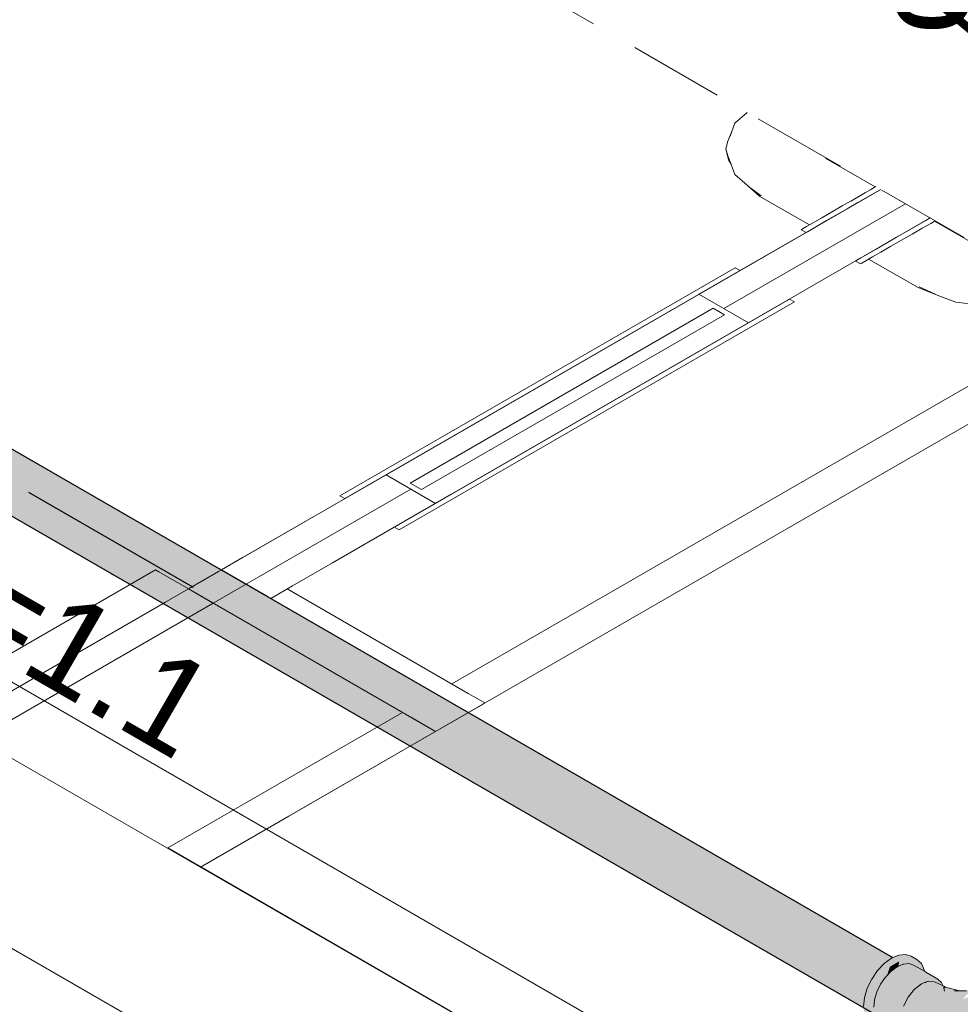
# Model space of a CAD drawing. Header units: millimetres. Extents: x 2 to 902, y -447 to 199.
# Tile 412 of 656: x 109.28 to 111.26, y 59.96 to 62.03. Entities that reach past the tile are written whole.
import ezdxf

# ---------------------------------------------------------------- set-up
doc = ezdxf.new("R2010")
doc.units = ezdxf.units.MM
doc.header["$MEASUREMENT"] = 0
doc.linetypes.add('JIS_02_2.0', pattern=[0.3, 0.2, -0.1])
doc.linetypes.add('NULL', pattern=[0])
for name, color, linetype, lineweight in [('AF-Condutos', 4, 'Continuous', 25), ('AF-Conexões', 9, 'Continuous', 18), ('AF-Sentido conduto', 9, 'Continuous', 30), ('AF-Textos conduto', 7, 'Continuous', 9), ('DI-Área do detalhe', 7, 'JIS_02_2.0', 9), ('IFC-Laje-Contorno', 134, 'Continuous', 5), ('IFC-Parede padrão-Contorno', 44, 'Continuous', 5), ('IFC-Porta-Contorno', 142, 'Continuous', 5), ('IFC-Viga-Contorno', 66, 'Continuous', 5)]:
    doc.layers.add(name, color=color, linetype=linetype, lineweight=lineweight)
doc.styles.add('Arial', font='arial.ttf')

msp = doc.modelspace()

# ---------------------------------------------------------------- hatches: boundary and pattern name
at = {"layer": 'AF-Condutos', "linetype": 'Continuous'}
for points in [[(107.685, 62.0301), (107.7438, 61.9958), (107.7438, 61.9961), (107.7445, 62.0025), (107.7438, 61.9961), (107.7438, 61.9958), (107.7441, 61.996), (107.7438, 61.9958), (107.7441, 61.9957), (107.7438, 61.9949), (107.7441, 61.9957), (107.7438, 61.9958), (107.7437, 61.9949), (107.7436, 61.9941), (107.7437, 61.9949), (107.7438, 61.9958), (107.6671, 62.0219), (107.7394, 61.9802), (107.6671, 62.0219), (107.65, 62.0056), (107.6366, 61.984), (107.7186, 61.936), (111.0776, 59.9973), (107.7189, 61.9365), (107.7201, 61.9357), (107.7243, 61.9444), (107.7201, 61.9357), (111.0776, 59.9973), (107.7329, 61.957), (107.7309, 61.9582), (111.091, 60.0189), (107.7312, 61.9587), (107.7392, 61.9793), (107.7393, 61.9797), (107.7392, 61.9793), (107.7312, 61.9587), (107.7328, 61.9578), (107.7361, 61.969), (107.7328, 61.9578), (107.7393, 61.954), (111.091, 60.0189), (107.7419, 61.9782), (107.7408, 61.9788), (107.741, 61.9792), (107.7419, 61.9787), (107.7423, 61.9818), (107.7426, 61.9852), (107.7423, 61.9818), (107.7419, 61.9787), (107.741, 61.9792), (107.7408, 61.9788), (107.7419, 61.9782), (111.1081, 60.0352), (107.7479, 61.9935), (111.126, 60.0434), (107.748, 61.9937), (111.126, 60.0434), (107.7508, 61.9996), (107.746, 62.0024), (107.7459, 62.0019), (107.746, 62.0024), (107.7445, 62.003)], [(111.1147, 60.0576), (107.7006, 62.0287), (111.1077, 60.054), (111.1091, 60.0536), (111.1127, 60.0561), (111.1153, 60.0572)], [(107.6293, 61.94), (107.6917, 61.9037), (107.6921, 61.9037), (107.6917, 61.9037), (107.6919, 61.9036), (107.6952, 61.9017), (107.6981, 61.9), (107.6983, 61.9001), (107.6952, 61.9019), (107.7009, 61.9101), (107.6952, 61.9019), (107.6983, 61.9001), (107.6981, 61.9), (111.0703, 59.9533), (107.7185, 61.9087), (107.7076, 61.915), (107.7011, 61.9104), (107.7076, 61.915), (107.7049, 61.9159), (107.6918, 61.9038), (107.7049, 61.9159), (107.7076, 61.915), (107.7185, 61.9087), (111.0703, 59.9741), (107.719, 61.9089), (111.0703, 59.9741), (107.7455, 61.9202), (107.7284, 61.9302), (107.708, 61.9153), (107.7053, 61.9165), (107.7052, 61.9164), (107.7037, 61.9163), (107.7052, 61.9164), (107.7053, 61.9165), (107.7043, 61.917), (107.7053, 61.9165), (107.7054, 61.9168), (107.7053, 61.9165), (107.708, 61.9153), (107.7284, 61.9302), (107.721, 61.9346), (107.7195, 61.933), (107.7065, 61.9183), (107.7046, 61.9173), (107.7065, 61.9183), (107.7089, 61.9218), (107.7065, 61.9183), (107.7195, 61.933), (107.717, 61.9337), (107.7195, 61.933), (107.721, 61.9346), (107.7186, 61.936), (107.7182, 61.9354), (107.7186, 61.936), (107.6366, 61.984), (107.6293, 61.9607)], [(111.0928, 60.0441), (107.7408, 61.9788), (111.0792, 60.0258), (111.08, 60.0254), (111.0807, 60.0263), (111.0832, 60.03), (111.0952, 60.0427)], [(111.1065, 60.0547), (107.7479, 61.9935), (111.0947, 60.0431), (111.0953, 60.0427), (111.0956, 60.0431), (111.0974, 60.045), (111.1088, 60.0533)], [(111.0656, 60.0043), (111.0669, 60.0036), (111.071, 60.0122), (111.08, 60.0253), (111.0779, 60.0265), (107.7309, 61.9582)], [(111.0566, 59.9821), (111.0582, 59.9811), (111.0617, 59.9927), (111.0669, 60.0035), (111.0652, 60.0045), (107.7186, 61.936)], [(107.6917, 61.9037), (107.6366, 61.9252), (107.684, 61.8978), (107.6854, 61.897), (107.6909, 61.9029), (107.6854, 61.897), (107.6878, 61.8957), (107.6901, 61.8943), (107.6923, 61.8976), (107.6901, 61.8943), (111.0776, 59.9385), (107.6981, 61.9), (107.6951, 61.9017), (107.6919, 61.9036)], [(111.0529, 59.9634), (111.0546, 59.9624), (111.0558, 59.9729), (111.0582, 59.9811), (111.0567, 59.9819), (107.7076, 61.915)], [(111.0538, 59.9541), (111.0546, 59.9623), (111.0526, 59.9635), (107.6919, 61.9036), (111.0536, 59.9525)], [(111.1077, 60.054), (111.1089, 60.0534), (111.1091, 60.0535)], [(111.1372, 60.0436), (111.1373, 60.0436), (111.1387, 60.0437)]]:
    msp.add_hatch(color=151, dxfattribs=at).paths.add_polyline_path(points)
at = {"layer": 'AF-Conexões', "linetype": 'Continuous'}
for points in [[(111.071, 59.916), (111.0828, 59.9092), (111.0667, 59.9448), (111.0811, 59.9299), (111.0796, 59.9333), (111.0795, 59.9335), (111.0788, 59.935), (111.0708, 59.9425), (111.0655, 59.9473), (111.0661, 59.9452), (111.0655, 59.9473), (111.0675, 59.9661), (111.1092, 60.0382), (111.1287, 60.0495), (111.1397, 60.0558), (111.127, 60.0504), (111.1397, 60.0558), (111.1754, 60.0448), (111.1661, 60.0535), (111.1539, 60.0572), (111.1661, 60.0535), (111.1543, 60.0603), (111.1421, 60.064), (111.1279, 60.0626), (111.125, 60.0516), (111.1244, 60.0493), (111.125, 60.0516), (111.1279, 60.0626), (111.1153, 60.0572), (111.1127, 60.0561), (111.0974, 60.045), (111.095, 60.0232), (111.0828, 60.0054), (111.0734, 59.9859), (111.0828, 60.0054), (111.095, 60.0232), (111.0974, 60.045), (111.0832, 60.03), (111.071, 60.0122), (111.0617, 59.9927), (111.0558, 59.9729), (111.0538, 59.9541), (111.0554, 59.9513), (111.0658, 59.9454), (111.0554, 59.9513), (111.0675, 59.9309), (111.0734, 59.9179), (111.0675, 59.9309), (111.0554, 59.9513), (111.0538, 59.9541), (111.054, 59.9522), (111.0558, 59.9377), (111.0617, 59.9247)], [(111.1387, 60.0437), (111.1831, 60.0171), (111.1835, 60.0169), (111.1831, 60.0171), (111.1372, 60.0436), (111.1244, 60.0381), (111.1117, 60.0288), (111.0998, 60.0163), (111.0896, 60.0014), (111.092, 60.0048), (111.0959, 60.0106), (111.1092, 60.0382), (111.0981, 60.0191), (111.0853, 59.9969), (111.0786, 59.9852), (111.0836, 59.9925), (111.0844, 59.9937), (111.0836, 59.9925), (111.0786, 59.9852), (111.0675, 59.9661), (111.0661, 59.9524), (111.0747, 59.9704), (111.0661, 59.9524), (111.0655, 59.9473), (111.0788, 59.9749), (111.0818, 59.9851), (111.0769, 59.9686), (111.0752, 59.9529), (111.0769, 59.9392), (111.1171, 59.9102), (111.1229, 59.9127), (111.1238, 59.9131), (111.1229, 59.9127), (111.1171, 59.9102), (111.1328, 59.8989), (111.1278, 59.9098), (111.1273, 59.9145), (111.1262, 59.9235), (111.1278, 59.9098), (111.1278, 59.9392), (111.1328, 59.9557), (111.1278, 59.9392), (111.1406, 59.972), (111.1508, 59.9869), (111.1626, 59.9994), (111.1754, 60.0087), (111.1626, 59.9994), (111.1508, 59.9869), (111.1828, 60.0103), (111.1829, 60.0111), (111.1828, 60.0103), (111.1675, 59.9991), (111.1508, 59.9869), (111.1617, 59.992), (111.1508, 59.9869), (111.1448, 59.9782), (111.1406, 59.972), (111.1584, 59.9878), (111.1595, 59.9891), (111.1605, 59.9905), (111.1634, 59.9927), (111.1677, 59.9961), (111.1827, 60.0093), (111.1738, 60.0015), (111.1677, 59.9961), (111.1727, 59.9999), (111.1754, 60.002), (111.1776, 60.0029), (111.1795, 60.0053), (111.1776, 60.0029), (111.1797, 60.0037), (111.1812, 60.0066), (111.1825, 60.0076), (111.1812, 60.0066), (111.1797, 60.0037), (111.182, 60.0045), (111.1824, 60.0071), (111.1831, 60.0081), (111.1824, 60.0071), (111.182, 60.0045), (111.1822, 60.0046), (111.1754, 60.002), (111.1605, 59.9905), (111.1742, 59.9727), (111.1777, 59.9844), (111.1742, 59.9727), (111.1783, 59.9673), (111.1605, 59.9905), (111.1475, 59.9743), (111.1379, 59.9554), (111.1327, 59.9361), (111.1617, 59.9288), (111.1759, 59.9444), (111.1617, 59.9288), (111.1327, 59.9361), (111.1327, 59.9187), (111.1757, 59.8953), (111.2023, 59.8915), (111.1971, 59.9044), (111.185, 59.8992), (111.1642, 59.9084), (111.1825, 59.9003), (111.1894, 59.9053), (111.1825, 59.9003), (111.185, 59.8992), (111.1971, 59.9044), (111.1951, 59.9095), (111.1929, 59.915), (111.2023, 59.8915), (111.1757, 59.8953), (111.1756, 59.8953), (111.1754, 59.8951), (111.1756, 59.8953), (111.1327, 59.9187), (111.1724, 59.8939), (111.1327, 59.9187), (111.1379, 59.9054), (111.1696, 59.8927), (111.1712, 59.8921), (111.1731, 59.8935), (111.1712, 59.8921), (111.1824, 59.8876), (111.1712, 59.8921), (111.1682, 59.8899), (111.1712, 59.8921), (111.1696, 59.8927), (111.1379, 59.9054), (111.1475, 59.8976), (111.1635, 59.8901), (111.1665, 59.8887), (111.175, 59.8846), (111.1671, 59.8891), (111.1645, 59.8905), (111.1671, 59.8891), (111.175, 59.8846), (111.2244, 59.8691), (111.2125, 59.874), (111.2244, 59.8691), (111.2576, 59.8667), (111.2324, 59.8746), (111.2576, 59.8667), (111.2677, 59.8653), (111.2911, 59.8674), (111.267, 59.8745), (111.237, 59.8844), (111.2208, 59.8998), (111.237, 59.8844), (111.267, 59.8745), (111.2911, 59.8674), (111.3241, 59.8761), (111.351, 59.8874), (111.3725, 59.9032), (111.3457, 59.8895), (111.3018, 59.878), (111.3457, 59.8895), (111.3725, 59.9032), (111.3908, 59.9238), (111.3986, 59.93), (111.4118, 59.9486), (111.4299, 59.9875), (111.4369, 60.02), (111.4214, 59.9727), (111.4055, 59.9489), (111.3828, 59.9324), (111.3575, 59.9087), (111.3313, 59.8939), (111.3575, 59.9087), (111.3828, 59.9324), (111.4055, 59.9489), (111.4214, 59.9727), (111.4369, 60.02), (111.4164, 59.9781), (111.3867, 59.9619), (111.3705, 59.9403), (111.3366, 59.9218), (111.3191, 59.9063), (111.2819, 59.8885), (111.251, 59.8954), (111.2819, 59.8885), (111.3191, 59.9063), (111.3366, 59.9218), (111.3705, 59.9403), (111.3867, 59.9619), (111.3677, 59.9634), (111.3517, 59.9407), (111.3322, 59.9412), (111.3077, 59.9202), (111.2924, 59.9038), (111.2636, 59.913), (111.2924, 59.9038), (111.3077, 59.9202), (111.2878, 59.9214), (111.2738, 59.9314), (111.2382, 59.9171), (111.2126, 59.9254), (111.2382, 59.9171), (111.2738, 59.9314), (111.2878, 59.9214), (111.3077, 59.9202), (111.3322, 59.9412), (111.3517, 59.9407), (111.3677, 59.9634), (111.3367, 59.9687), (111.314, 59.9433), (111.3367, 59.9687), (111.3677, 59.9634), (111.3867, 59.9619), (111.4164, 59.9781), (111.4369, 60.02), (111.4413, 60.0384), (111.4424, 60.0511), (111.4412, 60.0502), (111.438, 60.0478), (111.4345, 60.0452), (111.4233, 60.0109), (111.4109, 60.0353), (111.4076, 60.0345), (111.4002, 59.9989), (111.3896, 60.0321), (111.3869, 60.0319), (111.3792, 60.0025), (111.3687, 60.0326), (111.366, 60.0328), (111.3574, 59.9879), (111.3464, 60.0377), (111.3398, 60.0095), (111.3456, 60.0343), (111.3341, 60.043), (111.3456, 60.0343), (111.3464, 60.0377), (111.3414, 60.0399), (111.334, 60.0432), (111.3337, 60.0433), (111.3312, 60.0452), (111.3314, 60.0443), (111.3312, 60.0452), (111.3311, 60.0445), (111.3264, 60.023), (111.3199, 59.9843), (111.3264, 60.023), (111.3246, 60.0489), (111.3245, 60.0502), (111.3226, 60.0516), (111.322, 60.0525), (111.3221, 60.052), (111.322, 60.0525), (111.322, 60.0521), (111.3188, 60.0318), (111.3205, 60.0546), (111.3151, 60.0298), (111.3093, 59.9976), (111.2958, 59.9835), (111.2989, 59.9603), (111.2684, 59.9471), (111.2725, 59.9489), (111.2796, 59.962), (111.2725, 59.9489), (111.2989, 59.9603), (111.2958, 59.9835), (111.2899, 59.981), (111.2823, 59.9778), (111.2711, 59.9731), (111.2612, 59.9689), (111.2561, 59.9579), (111.253, 59.9513), (111.2612, 59.9689), (111.282, 59.9905), (111.2652, 59.9841), (111.2521, 59.9833), (111.2373, 59.9825), (111.2388, 59.9802), (111.2428, 59.974), (111.235, 59.9599), (111.2313, 59.9403), (111.2067, 59.9455), (111.2166, 59.9434), (111.219, 59.9518), (111.2166, 59.9434), (111.2313, 59.9403), (111.235, 59.9599), (111.2221, 59.9619), (111.2229, 59.9647), (111.2221, 59.9619), (111.2226, 59.9619), (111.235, 59.9599), (111.2428, 59.974), (111.2373, 59.9825), (111.226, 59.9752), (111.2243, 59.9693), (111.224, 59.9685), (111.2243, 59.9693), (111.226, 59.9752), (111.2233, 59.9683), (111.226, 59.9752), (111.2238, 59.9738), (111.2252, 59.9747), (111.2245, 59.9803), (111.2252, 59.9747), (111.226, 59.9752), (111.227, 59.9784), (111.226, 59.9752), (111.2302, 59.9779), (111.2285, 59.9817), (111.2302, 59.9779), (111.2373, 59.9825), (111.2281, 59.9824), (111.2279, 59.9816), (111.2281, 59.9824), (111.2373, 59.9825), (111.2287, 59.9842), (111.2272, 59.9845), (111.2373, 59.9825), (111.24, 59.9845), (111.2379, 59.9865), (111.24, 59.9845), (111.2444, 59.9877), (111.2338, 59.9903), (111.2363, 59.9879), (111.2376, 59.9867), (111.237, 59.9872), (111.2365, 59.9877), (111.2363, 59.9879), (111.2358, 59.9877), (111.2363, 59.9879), (111.2338, 59.9903), (111.2258, 59.9922), (111.2254, 59.9884), (111.2256, 59.9881), (111.2282, 59.9877), (111.2332, 59.987), (111.2282, 59.9877), (111.2256, 59.9881), (111.2257, 59.9877), (111.2263, 59.9865), (111.2269, 59.9852), (111.2263, 59.9865), (111.2257, 59.9877), (111.2256, 59.9881), (111.2254, 59.9881), (111.2255, 59.9877), (111.2254, 59.9881), (111.2254, 59.9877), (111.2253, 59.9865), (111.2253, 59.9877), (111.2254, 59.9881), (111.2256, 59.9881), (111.2254, 59.9884), (111.2258, 59.9922), (111.2247, 59.9901), (111.2258, 59.9922), (111.2235, 59.9928), (111.2239, 59.9918), (111.2235, 59.9928), (111.223, 59.9929), (111.2232, 59.9917), (111.2236, 59.9882), (111.2238, 59.9877), (111.2252, 59.9877), (111.2238, 59.9877), (111.2246, 59.9864), (111.2252, 59.9865), (111.225, 59.9849), (111.2252, 59.9865), (111.2246, 59.9864), (111.2238, 59.9877), (111.2236, 59.9882), (111.2236, 59.9877), (111.2236, 59.9882), (111.2232, 59.9917), (111.223, 59.9929), (111.2226, 59.993), (111.1816, 59.9994), (111.207, 59.9885), (111.213, 59.9877), (111.2108, 59.9877), (111.2238, 59.9864), (111.2108, 59.9877), (111.2192, 59.9861), (111.224, 59.9851), (111.224, 59.9847), (111.224, 59.9851), (111.2108, 59.9877), (111.213, 59.9877), (111.207, 59.9885), (111.206, 59.9878), (111.194, 59.9786), (111.2244, 59.9813), (111.2247, 59.9813), (111.2245, 59.9811), (111.2088, 59.964), (111.2247, 59.9813), (111.194, 59.9786), (111.1809, 59.9951), (111.1811, 59.9948), (111.194, 59.9786), (111.207, 59.9885), (111.1821, 59.9992), (111.1816, 59.9994), (111.1813, 59.9966), (111.1816, 59.9994), (111.1818, 60.0008), (111.1816, 59.9994), (111.1821, 59.9993), (111.1825, 60.0007), (111.1821, 59.9993), (111.2226, 59.993), (111.223, 59.9932), (111.2232, 59.9934), (111.2226, 59.9964), (111.2229, 59.9941), (111.2226, 59.9964), (111.2226, 59.9947), (111.2226, 59.9964), (111.2217, 59.9966), (111.2216, 59.9966), (111.2047, 60.0011), (111.1878, 60.0055), (111.1876, 60.0055), (111.1828, 60.0017), (111.1876, 60.0055), (111.1878, 60.0055), (111.2047, 60.0011), (111.2216, 59.9966), (111.2217, 59.9966), (111.2226, 59.9964), (111.2226, 59.9967), (111.2215, 59.997), (111.1902, 60.0076), (111.1859, 60.006), (111.1839, 60.0052), (111.1834, 60.0084), (111.186, 60.0123), (111.1861, 60.0127), (111.186, 60.0123), (111.1834, 60.0084), (111.1839, 60.0052), (111.1848, 60.0056), (111.1852, 60.0098), (111.1848, 60.0056), (111.1855, 60.0099), (111.1856, 60.0111), (111.1855, 60.0099), (111.1848, 60.0056), (111.1869, 60.0111), (111.1848, 60.0056), (111.1865, 60.0062), (111.1876, 60.0116), (111.1868, 60.0079), (111.1865, 60.0062), (111.1875, 60.0066), (111.1902, 60.0076), (111.1911, 60.0075), (111.1927, 60.0074), (111.1929, 60.0073), (111.1922, 60.0083), (111.192, 60.0083), (111.1922, 60.0083), (111.1884, 60.0134), (111.1909, 60.0079), (111.1888, 60.0126), (111.1881, 60.0141), (111.1862, 60.0131), (111.1881, 60.0141), (111.1868, 60.0149), (111.1863, 60.0134), (111.183, 60.012), (111.1837, 60.0123), (111.1833, 60.0153), (111.1837, 60.0123), (111.1863, 60.0134), (111.1868, 60.0149), (111.1835, 60.0168), (111.1832, 60.0165), (111.1831, 60.017), (111.1832, 60.0165), (111.1835, 60.0168), (111.1868, 60.0149), (111.1881, 60.0141), (111.1868, 60.0151), (111.1836, 60.0177), (111.183, 60.0181), (111.183, 60.0181), (111.183, 60.018), (111.183, 60.0181)], [(111.1273, 60.0394), (111.1274, 60.0403), (111.1278, 60.0426), (111.1283, 60.0463), (111.1287, 60.0495), (111.1177, 60.0425), (111.1171, 60.0416), (111.1244, 60.0423), (111.1229, 60.0407), (111.1244, 60.0423), (111.1171, 60.0416), (111.1168, 60.0411), (111.1171, 60.0416), (111.1177, 60.0425), (111.1287, 60.0495), (111.1184, 60.0436), (111.1145, 60.0413), (111.1144, 60.0376), (111.1167, 60.041), (111.1144, 60.0376), (111.1224, 60.0401), (111.1144, 60.0376), (111.1145, 60.0413), (111.1092, 60.0382), (111.1092, 60.0317), (111.1108, 60.0323), (111.1127, 60.0352), (111.1142, 60.0338), (111.1178, 60.0353), (111.1181, 60.0356), (111.1178, 60.0353), (111.1263, 60.0395), (111.1178, 60.0353), (111.1142, 60.0338), (111.1127, 60.0352), (111.1108, 60.0323), (111.1092, 60.0317), (111.1102, 60.0315), (111.1103, 60.0316), (111.1102, 60.0315), (111.1092, 60.0317), (111.1092, 60.0301), (111.1135, 60.0308), (111.1142, 60.0314), (111.1135, 60.0308), (111.1092, 60.0301), (111.1092, 60.027), (111.1092, 60.0262), (111.1117, 60.0288), (111.1141, 60.0306), (111.1244, 60.0381)], [(111.1275, 60.0403), (111.1097, 59.9095), (111.1372, 60.0436), (111.1374, 60.0445), (111.1382, 60.044), (111.1384, 60.0439), (111.1449, 60.0443), (111.1384, 60.0441), (111.1449, 60.0443), (111.1476, 60.0446), (111.1457, 60.0472), (111.1439, 60.0464), (111.1457, 60.0472), (111.1419, 60.0509), (111.1389, 60.0487), (111.1419, 60.0509), (111.1457, 60.0472), (111.1427, 60.0515), (111.1397, 60.0558), (111.1381, 60.0481), (111.1397, 60.0558), (111.1343, 60.0527), (111.1309, 60.0492), (111.1343, 60.0527), (111.1287, 60.0495), (111.1303, 60.0485), (111.135, 60.0458), (111.1303, 60.0485), (111.1287, 60.0495), (111.1302, 60.0484), (111.1287, 60.0495), (111.1283, 60.0463), (111.1278, 60.0426), (111.1275, 60.0403), (111.131, 60.0429), (111.1345, 60.0454), (111.131, 60.0429)], [(111.1817, 60.0286), (111.1813, 60.0318), (111.1798, 60.0352), (111.1754, 60.0448), (111.1691, 60.0467), (111.1549, 60.0511), (111.146, 60.0539), (111.1397, 60.0558), (111.1449, 60.0531), (111.1514, 60.0496), (111.1587, 60.0457), (111.1514, 60.0496), (111.1449, 60.0531), (111.1397, 60.0558), (111.1442, 60.0525), (111.1397, 60.0558), (111.1427, 60.0515), (111.1494, 60.0487), (111.1427, 60.0515), (111.1432, 60.0508), (111.1457, 60.0472), (111.1479, 60.0481), (111.1482, 60.0483), (111.1479, 60.0481), (111.1542, 60.0452), (111.1479, 60.0481), (111.1457, 60.0472), (111.147, 60.0453), (111.1531, 60.0451), (111.147, 60.0453), (111.1476, 60.0446), (111.149, 60.0447), (111.1592, 60.0416), (111.1765, 60.0362), (111.1778, 60.0358), (111.1765, 60.0362), (111.1592, 60.0416), (111.1771, 60.0313), (111.1783, 60.0305), (111.1794, 60.0299)], [(111.1037, 60.022), (111.1092, 60.0382), (111.1014, 60.0186), (111.1092, 60.0382), (111.0975, 60.0138), (111.0959, 60.0106), (111.0962, 60.011), (111.0967, 60.0118), (111.0998, 60.0163), (111.1009, 60.0175), (111.1029, 60.0195), (111.1031, 60.0197), (111.1039, 60.0223), (111.1092, 60.0382)], [(111.1092, 60.03), (111.1092, 60.0382), (111.1039, 60.0223), (111.1031, 60.0197), (111.1092, 60.0262)], [(111.1121, 59.9081), (111.1244, 59.9133), (111.1374, 60.0445)], [(111.1835, 60.0169), (111.1387, 60.0437), (111.1372, 60.0436)], [(111.138, 60.0439), (111.1384, 60.0439), (111.1382, 60.044), (111.1374, 60.0445), (111.1373, 60.0436), (111.1384, 60.0437), (111.1384, 60.0439)], [(111.1387, 60.0437), (111.1449, 60.0443), (111.1384, 60.0439), (111.1385, 60.0437)], [(111.149, 60.0447), (111.1387, 60.0437), (111.183, 60.0181)], [(111.1819, 60.027), (111.1835, 60.0269), (111.1831, 60.0278), (111.1817, 60.0286), (111.1592, 60.0416), (111.149, 60.0447), (111.183, 60.0181), (111.1836, 60.0177), (111.1881, 60.0141), (111.1892, 60.0143), (111.188, 60.017), (111.1892, 60.0143), (111.2, 60.0153), (111.1848, 60.0241), (111.2, 60.0153), (111.1881, 60.0141), (111.2101, 60.0122), (111.1846, 60.0269), (111.1831, 60.0278), (111.1835, 60.0269), (111.1842, 60.0255), (111.1844, 60.0254), (111.1844, 60.0251), (111.1843, 60.0244), (111.1844, 60.0251), (111.1844, 60.0254), (111.1842, 60.0254), (111.1821, 60.0257), (111.1842, 60.0254), (111.1844, 60.0254), (111.1842, 60.0255), (111.1819, 60.0267), (111.1842, 60.0255), (111.1835, 60.0269)], [(111.218, 60.0049), (111.2178, 60.0051), (111.2101, 60.0122), (111.2149, 60.0053), (111.2101, 60.0122), (111.2039, 60.0127), (111.1881, 60.0141), (111.1981, 60.0106), (111.1881, 60.0141), (111.1884, 60.0134), (111.1922, 60.0083), (111.1887, 60.0133), (111.1962, 60.0098), (111.1965, 60.01), (111.1962, 60.0098), (111.2037, 60.0064), (111.2119, 60.0056), (111.2132, 60.0055), (111.2119, 60.0056), (111.2037, 60.0064), (111.1962, 60.0098), (111.1887, 60.0133), (111.1961, 60.0098), (111.1887, 60.0133), (111.1922, 60.0083), (111.1929, 60.0073), (111.2032, 60.0064), (111.2129, 60.0018), (111.2154, 60.0006), (111.2197, 59.9986), (111.2212, 59.9979)], [(111.2212, 59.9979), (111.2032, 60.0064), (111.1902, 60.0076), (111.2215, 59.997), (111.2213, 59.9976), (111.2215, 59.997), (111.2226, 59.9967), (111.2225, 59.9972)], [(111.1288, 59.9378), (111.132, 59.9333), (111.1327, 59.9361), (111.1356, 59.947), (111.1359, 59.9482), (111.1364, 59.9498), (111.1327, 59.9441), (111.1364, 59.9498), (111.1327, 59.9453), (111.1326, 59.9451), (111.1314, 59.9428), (111.1291, 59.9384), (111.1314, 59.9428), (111.1326, 59.9451), (111.1364, 59.9498), (111.1365, 59.9503), (111.1368, 59.9513), (111.1329, 59.9456), (111.1368, 59.9513), (111.137, 59.9523), (111.1335, 59.9469), (111.137, 59.9523), (111.1379, 59.9554), (111.1371, 59.954), (111.1343, 59.9484), (111.1371, 59.954), (111.1379, 59.9554), (111.1465, 59.9723), (111.1475, 59.9743), (111.1584, 59.9878), (111.1512, 59.9814), (111.1406, 59.9656), (111.1512, 59.9814), (111.1428, 59.974), (111.1376, 59.962), (111.1428, 59.974), (111.1406, 59.972), (111.1358, 59.9596), (111.1278, 59.9392)], [(111.1626, 59.8897), (111.1754, 59.8951), (111.1881, 59.9044), (111.218, 59.9481), (111.1865, 60.0062)], [(111.2238, 59.9864), (111.2229, 59.9941), (111.2201, 59.997)], [(111.2264, 59.9954), (111.2225, 59.9972), (111.2226, 59.9967)], [(111.2232, 59.9934), (111.2262, 59.9955), (111.2226, 59.9967)], [(111.2226, 59.993), (111.223, 59.9929), (111.223, 59.9932)], [(111.2534, 59.9883), (111.2226, 59.993), (111.2444, 59.9877)], [(111.2233, 59.9931), (111.2232, 59.9934), (111.223, 59.9929)], [(111.2232, 59.9934), (111.223, 59.9932), (111.223, 59.9929)], [(111.223, 59.9929), (111.2234, 59.9929), (111.2233, 59.9931)], [(111.2264, 59.9954), (111.2232, 59.9934), (111.2233, 59.9931)], [(111.2261, 59.9954), (111.2232, 59.9934), (111.2261, 59.9952)], [(111.2233, 59.9931), (111.2234, 59.9929), (111.2534, 59.9883), (111.2264, 59.9954)], [(111.2264, 59.9954), (111.2262, 59.9955), (111.2261, 59.9952)], [(111.2373, 59.9825), (111.2652, 59.9841), (111.2895, 59.9923), (111.2704, 59.9877), (111.2444, 59.9877)], [(111.0772, 59.9365), (111.0788, 59.935), (111.0783, 59.936), (111.0771, 59.9388), (111.0769, 59.9392), (111.0769, 59.9389), (111.0772, 59.937), (111.0769, 59.9389), (111.0769, 59.9392), (111.0768, 59.9404), (111.0766, 59.9418), (111.0752, 59.9529), (111.0769, 59.9686), (111.0744, 59.96), (111.0769, 59.9686), (111.0788, 59.9749), (111.0772, 59.9717), (111.0738, 59.9646), (111.0695, 59.9556), (111.0724, 59.9536), (111.0743, 59.9598), (111.0751, 59.9518), (111.0743, 59.9598), (111.0724, 59.9536), (111.0716, 59.9509), (111.0724, 59.9536), (111.0695, 59.9556), (111.0655, 59.9473), (111.0702, 59.946), (111.0698, 59.9447), (111.0744, 59.9448), (111.0762, 59.9407), (111.0744, 59.9448), (111.0741, 59.942), (111.074, 59.9414), (111.0741, 59.942), (111.0744, 59.9448), (111.0698, 59.9447), (111.0702, 59.946), (111.0655, 59.9473), (111.0695, 59.9437), (111.0708, 59.9425), (111.0739, 59.9408), (111.0739, 59.9407), (111.0739, 59.9408), (111.0708, 59.9425), (111.0738, 59.9397), (111.0738, 59.9399), (111.0738, 59.9397)]]:
    msp.add_hatch(color=161, dxfattribs=at).paths.add_polyline_path(points)
at = {"layer": 'AF-Sentido conduto', "linetype": 'Continuous'}
msp.add_hatch(color=7, dxfattribs=at).paths.add_polyline_path([(109.2978, 61.036), (109.4745, 60.8592), (109.5392, 60.9713)])

# ---------------------------------------------------------------- linework, layer by layer
at = {"layer": 'AF-Condutos'}
for p, q in [((111.1147, 60.0576), (107.7006, 62.0287)), ((107.6901, 61.8943), (111.0776, 59.9385)), ((111.1153, 60.0572), (111.1147, 60.0576))]:
    msp.add_line(p, q, dxfattribs=at)
at = {"layer": 'AF-Conexões'}
for p, q in [((111.1127, 60.0561), (111.0974, 60.045)), ((111.1153, 60.0572), (111.1127, 60.0561)), ((111.1279, 60.0626), (111.1153, 60.0572)), ((111.1421, 60.064), (111.1279, 60.0626)), ((111.1543, 60.0603), (111.1421, 60.064)), ((111.1661, 60.0535), (111.1543, 60.0603)), ((111.1754, 60.0448), (111.1661, 60.0535)), ((111.0832, 60.03), (111.071, 60.0122)), ((111.0974, 60.045), (111.0832, 60.03)), ((111.1117, 60.0288), (111.0998, 60.0163)), ((111.1244, 60.0381), (111.1117, 60.0288)), ((111.1372, 60.0436), (111.1244, 60.0381)), ((111.1387, 60.0437), (111.1372, 60.0436)), ((111.149, 60.0447), (111.1387, 60.0437)), ((111.1592, 60.0416), (111.149, 60.0447)), ((111.1817, 60.0286), (111.1592, 60.0416)), ((111.1798, 60.0352), (111.1754, 60.0448)), ((111.1813, 60.0318), (111.1798, 60.0352)), ((111.1817, 60.0286), (111.1813, 60.0318)), ((111.1831, 60.0278), (111.1817, 60.0286)), ((111.1846, 60.0269), (111.1831, 60.0278)), ((111.071, 60.0122), (111.0617, 59.9927)), ((111.0998, 60.0163), (111.0896, 60.0014)), ((111.2101, 60.0122), (111.1846, 60.0269)), ((111.1902, 60.0076), (111.1859, 60.006)), ((111.2032, 60.0064), (111.1902, 60.0076)), ((111.2178, 60.0051), (111.2101, 60.0122)), ((111.0617, 59.9927), (111.0558, 59.9729)), ((111.0896, 60.0014), (111.0818, 59.9851)), ((111.1605, 59.9905), (111.1475, 59.9743)), ((111.1754, 60.002), (111.1605, 59.9905)), ((111.1822, 60.0046), (111.1754, 60.002)), ((111.1839, 60.0052), (111.1822, 60.0046)), ((111.1859, 60.006), (111.1839, 60.0052)), ((111.2212, 59.9979), (111.2032, 60.0064)), ((111.218, 60.0049), (111.2178, 60.0051)), ((111.2212, 59.9979), (111.218, 60.0049)), ((111.2225, 59.9972), (111.2212, 59.9979)), ((111.2264, 59.9954), (111.2225, 59.9972)), ((111.2238, 59.9864), (111.2229, 59.9941)), ((111.2534, 59.9883), (111.2264, 59.9954)), ((111.2444, 59.9877), (111.2534, 59.9883)), ((111.2704, 59.9877), (111.2444, 59.9877)), ((111.0558, 59.9729), (111.0538, 59.9541)), ((111.0769, 59.9686), (111.0752, 59.9529)), ((111.0818, 59.9851), (111.0769, 59.9686)), ((111.1475, 59.9743), (111.1379, 59.9554))]:
    msp.add_line(p, q, dxfattribs=at)
at = {"layer": 'AF-Sentido conduto'}
msp.add_lwpolyline([(109.6442, 60.836), (109.2978, 61.036)], dxfattribs=at)
at = {"layer": 'DI-Área do detalhe'}
msp.add_lwpolyline([(88.2228, 60.169), (100.9597, 67.5226), (116.4944, 58.5536), (103.7576, 51.2), (88.2228, 60.169)], dxfattribs=at)
at = {"layer": 'IFC-Laje-Contorno', "color": 7, "lineweight": 5}
for p, q in [((110.7598, 61.4231), (111.142, 61.6438)), ((110.1881, 60.6332), (111.5403, 61.4139)), ((109.6598, 60.2482), (111.6096, 61.3739)), ((109.6859, 60.8031), (110.1016, 61.0431)), ((109.1923, 60.5181), (109.6859, 60.8031)), ((109.5905, 60.2882), (110.0842, 60.5732)), ((112.2234, 58.7681), (109.5905, 60.2882)), ((112.2234, 58.7681), (109.6598, 60.2482))]:
    msp.add_line(p, q, dxfattribs=at)
at = {"layer": 'IFC-Parede padrão-Contorno', "color": 7, "lineweight": 5}
for p, q in [((110.7077, 61.4532), (111.09, 61.6739)), ((114.5438, 57.4275), (108.0187, 61.1947)), ((109.6339, 60.8332), (110.0495, 61.0732)), ((109.2273, 60.6785), (109.5646, 60.8732)), ((109.5713, 60.8693), (109.5646, 60.8732)), ((109.6339, 60.8332), (109.5713, 60.8693)), ((109.3255, 60.6551), (109.6339, 60.8332)), ((110.1535, 60.5332), (109.6339, 60.8332)), ((110.103, 60.5623), (109.6339, 60.8332)), ((109.1394, 60.5477), (109.5858, 60.8055)), ((110.1535, 60.5332), (110.103, 60.5623)), ((109.8451, 60.3551), (110.1535, 60.5332)), ((109.659, 60.2477), (109.8451, 60.3551))]:
    msp.add_line(p, q, dxfattribs=at)
at = {"layer": 'IFC-Porta-Contorno', "color": 7, "lineweight": 5}
for p, q in [((110.7828, 61.8133), (110.809, 61.8361)), ((110.7828, 61.8133), (110.809, 61.8361)), ((110.8088, 61.8358), (110.8091, 61.836)), ((110.8088, 61.8358), (110.8091, 61.836)), ((110.8088, 61.8358), (110.8091, 61.836)), ((110.8088, 61.8358), (110.8091, 61.836)), ((110.7735, 61.7862), (110.7828, 61.8133)), ((110.7735, 61.7862), (110.7828, 61.8133)), ((110.7683, 61.7757), (110.7768, 61.796)), ((110.7683, 61.7757), (110.7768, 61.796)), ((110.7642, 61.7592), (110.7683, 61.7757)), ((110.7642, 61.7592), (110.7683, 61.7757)), ((110.768, 61.7446), (110.7642, 61.7592)), ((110.7697, 61.736), (110.7642, 61.7592)), ((110.768, 61.7446), (110.7642, 61.7592)), ((110.7697, 61.736), (110.7642, 61.7592)), ((110.7735, 61.7321), (110.768, 61.7446)), ((110.7735, 61.7321), (110.768, 61.7446)), ((110.7752, 61.7271), (110.7697, 61.736)), ((110.7752, 61.7272), (110.7697, 61.736)), ((110.7828, 61.7051), (110.7735, 61.7321)), ((110.7828, 61.7051), (110.7735, 61.7321)), ((110.9744, 61.7392), (110.9728, 61.7416)), ((110.9744, 61.7392), (110.9728, 61.7416)), ((111.0784, 61.6792), (110.9744, 61.7392)), ((111.0784, 61.6792), (110.9744, 61.7392)), ((110.8089, 61.6826), (110.7828, 61.7051)), ((110.8089, 61.6826), (110.7828, 61.7051)), ((110.6973, 61.4472), (111.09, 61.6739)), ((110.8121, 61.6798), (110.8089, 61.6826)), ((110.8359, 61.6592), (110.8089, 61.6826)), ((110.8121, 61.6798), (110.8089, 61.6826)), ((110.8359, 61.6592), (110.8089, 61.6826)), ((110.8382, 61.6606), (110.8121, 61.6798)), ((110.8382, 61.6606), (110.8121, 61.6798)), ((111.0437, 61.6592), (111.0581, 61.6675)), ((111.0437, 61.6592), (111.0581, 61.6675)), ((111.0524, 61.6642), (111.0703, 61.6746)), ((111.0524, 61.6642), (111.0703, 61.6746)), ((111.0628, 61.6582), (111.0807, 61.6685)), ((111.0691, 61.6738), (111.076, 61.6778)), ((111.0691, 61.6738), (111.076, 61.6778)), ((111.0703, 61.6746), (111.0796, 61.6799)), ((111.0703, 61.6746), (111.0796, 61.6799)), ((111.0807, 61.6685), (111.09, 61.6739)), ((110.9398, 61.5992), (110.8359, 61.6592)), ((110.9398, 61.5992), (110.8359, 61.6592)), ((111.0091, 61.6392), (111.0315, 61.6521)), ((111.0091, 61.6392), (111.0315, 61.6521)), ((111.0195, 61.6332), (111.0419, 61.6461)), ((111.027, 61.6495), (111.0437, 61.6592)), ((111.027, 61.6495), (111.0437, 61.6592)), ((111.0315, 61.6521), (111.0524, 61.6642)), ((111.0315, 61.6521), (111.0524, 61.6642)), ((111.0419, 61.6461), (111.0628, 61.6582)), ((110.9658, 61.6142), (110.9867, 61.6263)), ((110.9658, 61.6142), (110.9867, 61.6263)), ((110.9744, 61.6192), (110.9912, 61.6288)), ((110.9744, 61.6192), (110.9912, 61.6288)), ((110.9867, 61.6263), (111.0091, 61.6392)), ((110.9867, 61.6263), (111.0091, 61.6392)), ((110.9971, 61.6202), (111.0195, 61.6332)), ((110.1843, 61.031), (111.1939, 61.6139)), ((110.9341, 61.5959), (110.9478, 61.6038)), ((110.9341, 61.5959), (110.9478, 61.6038)), ((110.9422, 61.6006), (110.9491, 61.6046)), ((110.9422, 61.6006), (110.9491, 61.6046)), ((110.9478, 61.6038), (110.9658, 61.6142)), ((110.9478, 61.6038), (110.9658, 61.6142)), ((110.9583, 61.5978), (110.9762, 61.6082)), ((110.9601, 61.6109), (110.9744, 61.6192)), ((110.9601, 61.6109), (110.9744, 61.6192)), ((110.9762, 61.6082), (110.9971, 61.6202)), ((111.1667, 61.5982), (111.1847, 61.6085)), ((111.1771, 61.5922), (111.195, 61.6025)), ((111.1771, 61.5922), (111.195, 61.6025)), ((111.1847, 61.6085), (111.1939, 61.6139)), ((111.195, 61.6025), (111.2043, 61.6079)), ((111.195, 61.6025), (111.2043, 61.6079)), ((111.307, 61.5472), (111.2031, 61.6072)), ((111.307, 61.5472), (111.2031, 61.6072)), ((110.9225, 61.5892), (110.9254, 61.5909)), ((110.9225, 61.5892), (110.9254, 61.5909)), ((110.9329, 61.5832), (110.9225, 61.5892)), ((110.9329, 61.5832), (110.9225, 61.5892)), ((110.9254, 61.5909), (110.9341, 61.5959)), ((110.9254, 61.5909), (110.9341, 61.5959)), ((110.9329, 61.5832), (110.9358, 61.5849)), ((110.9358, 61.5849), (110.9445, 61.5899)), ((110.9445, 61.5899), (110.9583, 61.5978)), ((111.1234, 61.5732), (111.1458, 61.5861)), ((111.1458, 61.5861), (111.1667, 61.5982)), ((111.1562, 61.5801), (111.1771, 61.5922)), ((111.1562, 61.5801), (111.1771, 61.5922)), ((111.101, 61.5602), (111.1234, 61.5732)), ((111.1114, 61.5543), (111.1338, 61.5672)), ((111.1114, 61.5543), (111.1338, 61.5672)), ((111.1338, 61.5672), (111.1562, 61.5801)), ((111.1338, 61.5672), (111.1562, 61.5801)), ((111.0622, 61.5378), (111.0801, 61.5482)), ((111.0726, 61.5318), (111.0905, 61.5422)), ((111.0726, 61.5318), (111.0905, 61.5422)), ((111.0801, 61.5482), (111.101, 61.5602)), ((111.0905, 61.5422), (111.1114, 61.5543)), ((111.0905, 61.5422), (111.1114, 61.5543)), ((111.0368, 61.5232), (111.0398, 61.5249)), ((111.0472, 61.5172), (111.0368, 61.5232)), ((111.0472, 61.5172), (111.0368, 61.5232)), ((111.0398, 61.5249), (111.0484, 61.5299)), ((111.0484, 61.5299), (111.0622, 61.5378)), ((111.0501, 61.5189), (111.0588, 61.5239)), ((111.0501, 61.5189), (111.0588, 61.5239)), ((111.0588, 61.5239), (111.0726, 61.5318)), ((111.0588, 61.5239), (111.0726, 61.5318)), ((111.1684, 61.4672), (111.0645, 61.5272)), ((111.1684, 61.4672), (111.0645, 61.5272)), ((109.9525, 61.0292), (110.7839, 61.5092)), ((109.9525, 61.0292), (110.7839, 61.5092)), ((109.9629, 61.0232), (110.7943, 61.5032)), ((110.7943, 61.5032), (110.7839, 61.5092)), ((110.7943, 61.5032), (110.7839, 61.5092)), ((111.0472, 61.5172), (111.0501, 61.5189)), ((111.0472, 61.5172), (111.0501, 61.5189)), ((111.1684, 61.4672), (111.2089, 61.4516)), ((111.1684, 61.4672), (111.2089, 61.4516)), ((111.1708, 61.4686), (111.2041, 61.4535)), ((111.1708, 61.4686), (111.2041, 61.4535)), ((110.0669, 60.9632), (110.8982, 61.4432)), ((110.0772, 60.9572), (110.9086, 61.4372)), ((110.0772, 60.9572), (110.9086, 61.4372)), ((110.0804, 61.091), (110.6973, 61.4472)), ((110.8116, 61.3932), (110.7077, 61.4532)), ((110.9086, 61.4372), (110.8982, 61.4432)), ((110.9086, 61.4372), (110.8982, 61.4432)), ((111.2041, 61.4535), (111.2089, 61.4516)), ((111.2041, 61.4535), (111.2089, 61.4516)), ((111.2089, 61.4516), (111.2479, 61.4365)), ((111.2089, 61.4516), (111.2479, 61.4365)), ((110.0999, 61.0561), (110.7373, 61.4241)), ((110.7613, 61.4103), (110.7373, 61.4241)), ((111.2479, 61.4365), (111.2948, 61.4312)), ((111.2479, 61.4365), (111.2948, 61.4312)), ((110.1239, 61.0423), (110.7613, 61.4103)), ((109.9629, 61.0232), (110.2623, 61.196)), ((109.8332, 60.9483), (110.0804, 61.091)), ((110.1535, 61.0132), (110.0495, 61.0732)), ((110.1239, 61.0423), (110.0999, 61.0561)), ((109.9371, 60.8883), (110.1843, 61.031)), ((109.9629, 61.0232), (109.9525, 61.0292)), ((109.9629, 61.0232), (109.9525, 61.0292)), ((110.0772, 60.9572), (110.0669, 60.9632)), ((110.0772, 60.9572), (110.0669, 60.9632)), ((109.749, 60.8997), (109.8332, 60.9483)), ((109.7031, 60.8732), (109.749, 60.8997)), ((109.8529, 60.8397), (109.9371, 60.8883)), ((109.6339, 60.8332), (109.697, 60.8697)), ((109.697, 60.8697), (109.7031, 60.8732)), ((109.7979, 60.8185), (109.7031, 60.8732)), ((109.8071, 60.8132), (109.8529, 60.8397)), ((109.6843, 60.804), (109.6339, 60.8332)), ((109.8071, 60.8132), (109.7979, 60.8185)), ((110.2224, 60.6134), (109.8417, 60.8332)), ((110.1535, 60.5332), (109.6843, 60.804)), ((110.2574, 60.5932), (110.2224, 60.6134)), ((110.1535, 60.5332), (110.2487, 60.5881)), ((110.2487, 60.5881), (110.2574, 60.5932))]:
    msp.add_line(p, q, dxfattribs=at)
at = {"layer": 'IFC-Viga-Contorno', "color": 7, "lineweight": 5}
for p, q in [((112.3611, 58.8477), (101.6619, 65.0248)), ((111.8761, 58.5677), (101.1769, 64.7448)), ((112.3611, 58.8477), (109.7976, 60.3277))]:
    msp.add_line(p, q, dxfattribs=at)

# ---------------------------------------------------------------- texts
at = {"layer": 'AF-Textos conduto', "linetype": 'NULL', "char_height": 0.2, "attachment_point": 8, "line_spacing_factor": 0.6, "style": 'Arial'}
for s, insert, width, rotation in [('ø25', (111.2804, 62.2321), 0.962805, 90.0002), ('L=1.1', (109.3037, 60.6463), 1.413415, 329.9999)]:
    msp.add_mtext(s, dxfattribs=dict(at, insert=insert, width=width, rotation=rotation))

doc.saveas('drawing.dxf')
